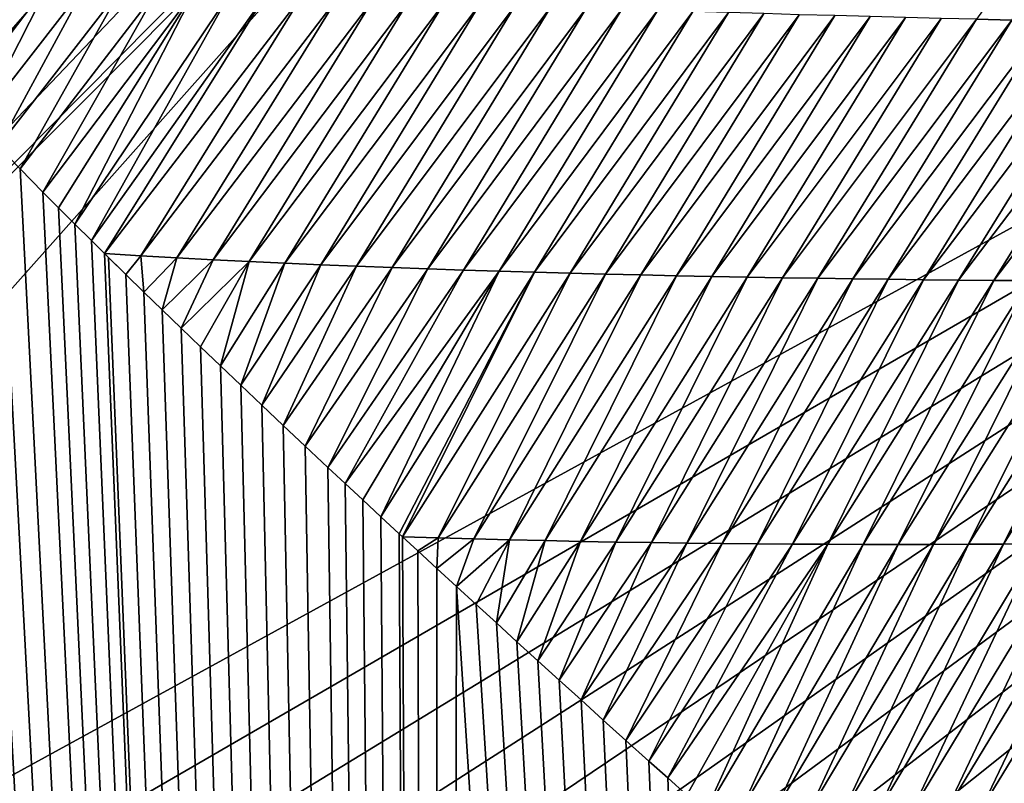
# Model space of a CAD drawing. Header units: metres. Extents: x -92 to 264, y -100 to 50.
# Tile 233 of 656: x 3.05 to 7.67, y -27.14 to -23.57. Entities that reach past the tile are written whole.
import ezdxf

# ---------------------------------------------------------------- set-up
doc = ezdxf.new("R2010")
doc.units = ezdxf.units.M
doc.layers.add('solid_21062050_01', color=7, linetype='CONTINUOUS')

msp = doc.modelspace()

# ---------------------------------------------------------------- linework, layer by layer
at = {"layer": 'solid_21062050_01'}
for points in [[(17.425756, -19.212572, -26.4), (0, -29.300514, -26.4), (-0.942127, -29.273586, -26.4)], [(7.471865, -19.816673, -26.4), (17.425756, -19.212572, -26.4), (-0.942127, -29.273586, -26.4)], [(17.425756, -19.212572, -26.4), (0.942127, -29.273586, -26.4), (0, -29.300514, -26.4)], [(17.425756, -19.212572, -26.4), (1.880999, -29.19293, -26.4), (0.942127, -29.273586, -26.4)], [(17.425756, -19.212572, -26.4), (2.814027, -29.058788, -26.4), (1.880999, -29.19293, -26.4)], [(17.425756, -19.212572, -26.4), (3.737971, -28.871531, -26.4), (2.814027, -29.058788, -26.4)], [(17.425756, -19.212572, -26.4), (4.648945, -28.632055, -26.4), (3.737971, -28.871531, -26.4)], [(17.425756, -19.212572, -26.4), (5.544728, -28.341003, -26.4), (4.648945, -28.632055, -26.4)], [(17.425756, -19.212572, -26.4), (6.423048, -27.999062, -26.4), (5.544728, -28.341003, -26.4)], [(17.425756, -19.212572, -26.4), (7.280735, -27.607321, -26.4), (6.423048, -27.999062, -26.4)], [(17.425756, -19.212572, -26.4), (8.114668, -27.167276, -26.4), (7.280735, -27.607321, -26.4)], [(7.471865, -19.816673, -26.4), (-0.942127, -29.273586, -26.4), (-1.880999, -29.19293, -26.4)], [(6.533697, -20.697664, -26.4), (7.471865, -19.816673, -26.4), (-1.880999, -29.19293, -26.4)], [(5.492177, -21.454369, -26.4), (6.533697, -20.697664, -26.4), (-1.880999, -29.19293, -26.4)], [(4.364129, -22.074524, -26.4), (5.492177, -21.454369, -26.4), (-1.880999, -29.19293, -26.4)], [(4.364129, -22.074524, -26.4), (-1.880999, -29.19293, -26.4), (-2.814027, -29.058788, -26.4)], [(3.167556, -22.548279, -26.4), (4.364129, -22.074524, -26.4), (-2.814027, -29.058788, -26.4)], [(7.537903, -23.563448, 19.970541), (7.703796, -23.567347, 19.956907), (8.376879, -22.395201, 20.297062)], [(1.92064, -22.868427, -26.4), (3.167556, -22.548279, -26.4), (-2.814027, -29.058788, -26.4)], [(3.028134, -23.370897, 20.336939), (2.762257, -23.957424, 20.3507), (3.198304, -23.384949, 20.322891)], [(3.198304, -23.384949, 20.322891), (2.762257, -23.957424, 20.3507), (2.856255, -24.056698, 20.340071)], [(3.198304, -23.384949, 20.322891), (2.856255, -24.056698, 20.340071), (3.367752, -23.397654, 20.308973)], [(3.367752, -23.397654, 20.308973), (2.856255, -24.056698, 20.340071), (2.954439, -24.158958, 20.328583)], [(3.367752, -23.397654, 20.308973), (2.954439, -24.158958, 20.328583), (3.536634, -23.409267, 20.295164)], [(3.536634, -23.409267, 20.295164), (2.954439, -24.158958, 20.328583), (3.056816, -24.26421, 20.316183)], [(3.536634, -23.409267, 20.295164), (3.056816, -24.26421, 20.316183), (3.705065, -23.419979, 20.281439)], [(3.705065, -23.419979, 20.281439), (3.056816, -24.26421, 20.316183), (3.163632, -24.372744, 20.30279)], [(3.705065, -23.419979, 20.281439), (3.163632, -24.372744, 20.30279), (3.873134, -23.429939, 20.267784)], [(3.873134, -23.429939, 20.267784), (3.163632, -24.372744, 20.30279), (3.237249, -24.446869, 20.293287)], [(3.873134, -23.429939, 20.267784), (3.237249, -24.446869, 20.293287), (3.312871, -24.52249, 20.283295)], [(3.873134, -23.429939, 20.267784), (3.312871, -24.52249, 20.283295), (4.040908, -23.43926, 20.254185)], [(4.040908, -23.43926, 20.254185), (3.312871, -24.52249, 20.283295), (3.39061, -24.59972, 20.272778)], [(4.040908, -23.43926, 20.254185), (3.39061, -24.59972, 20.272778), (4.208442, -23.448032, 20.240629)], [(4.208442, -23.448032, 20.240629), (3.39061, -24.59972, 20.272778), (3.451978, -24.660358, 20.264299)], [(4.208442, -23.448032, 20.240629), (3.451978, -24.660358, 20.264299), (4.375775, -23.456327, 20.227108)], [(3.622217, -24.670958, 20.240572), (4.375775, -23.456327, 20.227108), (3.451978, -24.660358, 20.264299)], [(3.622217, -24.670958, 20.240572), (4.542941, -23.464201, 20.213612), (4.375775, -23.456327, 20.227108)], [(3.622217, -24.670958, 20.240572), (3.791708, -24.680632, 20.216961), (4.542941, -23.464201, 20.213612)], [(3.791708, -24.680632, 20.216961), (4.709965, -23.471701, 20.200134), (4.542941, -23.464201, 20.213612)], [(3.791708, -24.680632, 20.216961), (3.960706, -24.689619, 20.19343), (4.709965, -23.471701, 20.200134)], [(3.960706, -24.689619, 20.19343), (4.876867, -23.478865, 20.186672), (4.709965, -23.471701, 20.200134)], [(3.960706, -24.689619, 20.19343), (4.129275, -24.69799, 20.169968), (4.876867, -23.478865, 20.186672)], [(4.129275, -24.69799, 20.169968), (5.043664, -23.485723, 20.173216), (4.876867, -23.478865, 20.186672)], [(4.129275, -24.69799, 20.169968), (4.297468, -24.705805, 20.146563), (5.043664, -23.485723, 20.173216)], [(4.297468, -24.705805, 20.146563), (5.21037, -23.492308, 20.159765), (5.043664, -23.485723, 20.173216)], [(4.297468, -24.705805, 20.146563), (4.46533, -24.713108, 20.123207), (5.21037, -23.492308, 20.159765)], [(4.46533, -24.713108, 20.123207), (5.376993, -23.498634, 20.146317), (5.21037, -23.492308, 20.159765)], [(4.46533, -24.713108, 20.123207), (4.632898, -24.719942, 20.099895), (5.376993, -23.498634, 20.146317)], [(4.632898, -24.719942, 20.099895), (5.543543, -23.504726, 20.132864), (5.376993, -23.498634, 20.146317)], [(4.632898, -24.719942, 20.099895), (4.800203, -24.726345, 20.07662), (5.543543, -23.504726, 20.132864)], [(4.800203, -24.726345, 20.07662), (5.710027, -23.510597, 20.119406), (5.543543, -23.504726, 20.132864)], [(4.800203, -24.726345, 20.07662), (4.967271, -24.732342, 20.053377), (5.710027, -23.510597, 20.119406)], [(4.967271, -24.732342, 20.053377), (5.87645, -23.51626, 20.10594), (5.710027, -23.510597, 20.119406)], [(4.967271, -24.732342, 20.053377), (5.134124, -24.737961, 20.030161), (5.87645, -23.51626, 20.10594)], [(5.134124, -24.737961, 20.030161), (6.042815, -23.521729, 20.092464), (5.87645, -23.51626, 20.10594)], [(5.134124, -24.737961, 20.030161), (5.300782, -24.743221, 20.006968), (6.042815, -23.521729, 20.092464)], [(5.300782, -24.743221, 20.006968), (6.209126, -23.527012, 20.078979), (6.042815, -23.521729, 20.092464)], [(5.300782, -24.743221, 20.006968), (5.467259, -24.748142, 19.983793), (6.209126, -23.527012, 20.078979)], [(5.467259, -24.748142, 19.983793), (6.375388, -23.532118, 20.065479), (6.209126, -23.527012, 20.078979)], [(5.467259, -24.748142, 19.983793), (5.63357, -24.752741, 19.960636), (6.375388, -23.532118, 20.065479)], [(5.63357, -24.752741, 19.960636), (6.5416, -23.537056, 20.051968), (6.375388, -23.532118, 20.065479)], [(5.63357, -24.752741, 19.960636), (5.799726, -24.75703, 19.937492), (6.5416, -23.537056, 20.051968)], [(5.799726, -24.75703, 19.937492), (6.707764, -23.541832, 20.038439), (6.5416, -23.537056, 20.051968)], [(5.799726, -24.75703, 19.937492), (5.965736, -24.761023, 19.914362), (6.707764, -23.541832, 20.038439)], [(5.965736, -24.761023, 19.914362), (6.873883, -23.54645, 20.024895), (6.707764, -23.541832, 20.038439)], [(5.965736, -24.761023, 19.914362), (6.131611, -24.76473, 19.891241), (6.873883, -23.54645, 20.024895)], [(6.131611, -24.76473, 19.891241), (7.039955, -23.550917, 20.011333), (6.873883, -23.54645, 20.024895)], [(6.131611, -24.76473, 19.891241), (6.297356, -24.76816, 19.86813), (7.039955, -23.550917, 20.011333)], [(6.297356, -24.76816, 19.86813), (7.205983, -23.555235, 19.997755), (7.039955, -23.550917, 20.011333)], [(6.297356, -24.76816, 19.86813), (6.462978, -24.77132, 19.845026), (7.205983, -23.555235, 19.997755)], [(6.462978, -24.77132, 19.845026), (7.371966, -23.559412, 19.984158), (7.205983, -23.555235, 19.997755)], [(6.462978, -24.77132, 19.845026), (6.628483, -24.774221, 19.821928), (7.371966, -23.559412, 19.984158)], [(6.628483, -24.774221, 19.821928), (7.537903, -23.563448, 19.970541), (7.371966, -23.559412, 19.984158)], [(6.628483, -24.774221, 19.821928), (6.793874, -24.776865, 19.798836), (7.537903, -23.563448, 19.970541)], [(6.793874, -24.776865, 19.798836), (7.703796, -23.567347, 19.956907), (7.537903, -23.563448, 19.970541)], [(6.793874, -24.776865, 19.798836), (6.959157, -24.779261, 19.775749), (7.703796, -23.567347, 19.956907)], [(6.959157, -24.779261, 19.775749), (7.869643, -23.57111, 19.943253), (7.703796, -23.567347, 19.956907)], [(6.959157, -24.779261, 19.775749), (7.124333, -24.781412, 19.752666), (7.869643, -23.57111, 19.943253)], [(7.124333, -24.781412, 19.752666), (8.035444, -23.574741, 19.929579), (7.869643, -23.57111, 19.943253)], [(7.124333, -24.781412, 19.752666), (7.289406, -24.783323, 19.729588), (8.035444, -23.574741, 19.929579)], [(7.289406, -24.783323, 19.729588), (8.2012, -23.578245, 19.915886), (8.035444, -23.574741, 19.929579)], [(7.289406, -24.783323, 19.729588), (7.454379, -24.784998, 19.706512), (8.2012, -23.578245, 19.915886)], [(7.454379, -24.784998, 19.706512), (8.366907, -23.581617, 19.902172), (8.2012, -23.578245, 19.915886)], [(7.454379, -24.784998, 19.706512), (7.619252, -24.78644, 19.683441), (8.366907, -23.581617, 19.902172)], [(7.619252, -24.78644, 19.683441), (8.532566, -23.584866, 19.888439), (8.366907, -23.581617, 19.902172)], [(7.619252, -24.78644, 19.683441), (7.784029, -24.787653, 19.660374), (8.532566, -23.584866, 19.888439)], [(2.586435, -23.767273, 20.369617), (2.529191, -63, 20.375505), (5.032434, -63, 19.992023)], [(2.672366, -23.861013, 20.360529), (2.586435, -23.767273, 20.369617), (5.032434, -63, 19.992023)], [(2.762257, -23.957424, 20.3507), (2.672366, -23.861013, 20.360529), (5.032434, -63, 19.992023)], [(2.856255, -24.056698, 20.340071), (2.762257, -23.957424, 20.3507), (5.032434, -63, 19.992023)], [(2.954439, -24.158958, 20.328583), (2.856255, -24.056698, 20.340071), (5.032434, -63, 19.992023)], [(3.056816, -24.26421, 20.316183), (2.954439, -24.158958, 20.328583), (5.032434, -63, 19.992023)], [(3.163632, -24.372744, 20.30279), (3.056816, -24.26421, 20.316183), (5.032434, -63, 19.992023)], [(3.237249, -24.446869, 20.293287), (3.163632, -24.372744, 20.30279), (5.032434, -63, 19.992023)], [(3.312871, -24.52249, 20.283295), (3.237249, -24.446869, 20.293287), (5.032434, -63, 19.992023)], [(3.39061, -24.59972, 20.272778), (3.312871, -24.52249, 20.283295), (5.032434, -63, 19.992023)], [(3.451978, -24.660358, 20.264299), (3.39061, -24.59972, 20.272778), (5.032434, -63, 19.992023)], [(3.470426, -24.678535, 20.261721), (3.451978, -24.660358, 20.264299), (5.032434, -63, 19.992023)], [(3.552298, -24.758907, 20.250107), (3.451978, -24.660358, 20.264299), (3.470426, -24.678535, 20.261721)], [(3.622217, -24.670958, 20.240572), (3.451978, -24.660358, 20.264299), (3.552298, -24.758907, 20.250107)], [(3.552298, -24.758907, 20.250107), (3.470426, -24.678535, 20.261721), (5.032434, -63, 19.992023)], [(3.622217, -24.670958, 20.240572), (3.552298, -24.758907, 20.250107), (3.63636, -24.840969, 20.237894)], [(3.622217, -24.670958, 20.240572), (3.63636, -24.840969, 20.237894), (3.791708, -24.680632, 20.216961)], [(3.791708, -24.680632, 20.216961), (3.63636, -24.840969, 20.237894), (3.722726, -24.924822, 20.225042)], [(3.791708, -24.680632, 20.216961), (3.722726, -24.924822, 20.225042), (3.960706, -24.689619, 20.19343)], [(3.960706, -24.689619, 20.19343), (3.722726, -24.924822, 20.225042), (3.811267, -25.010365, 20.211546)], [(3.960706, -24.689619, 20.19343), (3.811267, -25.010365, 20.211546), (4.129275, -24.69799, 20.169968)], [(4.129275, -24.69799, 20.169968), (3.811267, -25.010365, 20.211546), (3.902071, -25.097668, 20.197369)], [(4.129275, -24.69799, 20.169968), (3.902071, -25.097668, 20.197369), (3.9953, -25.186874, 20.182457)], [(4.129275, -24.69799, 20.169968), (3.9953, -25.186874, 20.182457), (4.297468, -24.705805, 20.146563)], [(4.297468, -24.705805, 20.146563), (3.9953, -25.186874, 20.182457), (4.091006, -25.278032, 20.166771)], [(4.297468, -24.705805, 20.146563), (4.091006, -25.278032, 20.166771), (4.46533, -24.713108, 20.123207)], [(4.46533, -24.713108, 20.123207), (4.091006, -25.278032, 20.166771), (4.189055, -25.371038, 20.150307)], [(4.46533, -24.713108, 20.123207), (4.189055, -25.371038, 20.150307), (4.632898, -24.719942, 20.099895)], [(4.632898, -24.719942, 20.099895), (4.189055, -25.371038, 20.150307), (4.289625, -25.466036, 20.133003)], [(4.632898, -24.719942, 20.099895), (4.289625, -25.466036, 20.133003), (4.800203, -24.726345, 20.07662)], [(4.800203, -24.726345, 20.07662), (4.289625, -25.466036, 20.133003), (4.392908, -25.563177, 20.11479)], [(4.800203, -24.726345, 20.07662), (4.392908, -25.563177, 20.11479), (4.967271, -24.732342, 20.053377)], [(3.63636, -24.840969, 20.237894), (3.552298, -24.758907, 20.250107), (5.032434, -63, 19.992023)], [(4.967271, -24.732342, 20.053377), (4.392908, -25.563177, 20.11479), (4.498802, -25.662397, 20.095654)], [(4.967271, -24.732342, 20.053377), (4.498802, -25.662397, 20.095654), (5.134124, -24.737961, 20.030161)], [(5.134124, -24.737961, 20.030161), (4.498802, -25.662397, 20.095654), (4.57992, -25.738167, 20.080677)], [(5.134124, -24.737961, 20.030161), (4.57992, -25.738167, 20.080677), (5.300782, -24.743221, 20.006968)], [(5.300782, -24.743221, 20.006968), (4.57992, -25.738167, 20.080677), (4.662602, -25.815178, 20.065125)], [(5.300782, -24.743221, 20.006968), (4.662602, -25.815178, 20.065125), (4.746945, -25.893499, 20.048964)], [(5.300782, -24.743221, 20.006968), (4.746945, -25.893499, 20.048964), (5.467259, -24.748142, 19.983793)], [(5.467259, -24.748142, 19.983793), (4.746945, -25.893499, 20.048964), (4.83299, -25.973167, 20.032166)], [(5.467259, -24.748142, 19.983793), (4.83299, -25.973167, 20.032166), (4.848822, -25.987806, 20.029041)], [(5.467259, -24.748142, 19.983793), (4.848822, -25.987806, 20.029041), (5.63357, -24.752741, 19.960636)], [(5.0161, -25.992994, 19.995958), (5.63357, -24.752741, 19.960636), (4.848822, -25.987806, 20.029041)], [(5.0161, -25.992994, 19.995958), (5.799726, -24.75703, 19.937492), (5.63357, -24.752741, 19.960636)], [(5.0161, -25.992994, 19.995958), (5.183022, -25.997629, 19.962929), (5.799726, -24.75703, 19.937492)], [(5.183022, -25.997629, 19.962929), (5.965736, -24.761023, 19.914362), (5.799726, -24.75703, 19.937492)], [(5.183022, -25.997629, 19.962929), (5.349715, -26.001842, 19.929924), (5.965736, -24.761023, 19.914362)], [(5.349715, -26.001842, 19.929924), (6.131611, -24.76473, 19.891241), (5.965736, -24.761023, 19.914362)], [(5.349715, -26.001842, 19.929924), (5.516193, -26.005646, 19.896946), (6.131611, -24.76473, 19.891241)], [(5.516193, -26.005646, 19.896946), (6.297356, -24.76816, 19.86813), (6.131611, -24.76473, 19.891241)], [(5.516193, -26.005646, 19.896946), (5.682467, -26.009052, 19.863989), (6.297356, -24.76816, 19.86813)], [(5.682467, -26.009052, 19.863989), (6.462978, -24.77132, 19.845026), (6.297356, -24.76816, 19.86813)], [(5.682467, -26.009052, 19.863989), (5.84855, -26.012074, 19.831055), (6.462978, -24.77132, 19.845026)], [(5.84855, -26.012074, 19.831055), (6.628483, -24.774221, 19.821928), (6.462978, -24.77132, 19.845026)], [(5.84855, -26.012074, 19.831055), (6.01445, -26.014717, 19.79814), (6.628483, -24.774221, 19.821928)], [(6.01445, -26.014717, 19.79814), (6.793874, -24.776865, 19.798836), (6.628483, -24.774221, 19.821928)], [(6.01445, -26.014717, 19.79814), (6.180175, -26.016996, 19.765242), (6.793874, -24.776865, 19.798836)], [(6.180175, -26.016996, 19.765242), (6.959157, -24.779261, 19.775749), (6.793874, -24.776865, 19.798836)], [(6.180175, -26.016996, 19.765242), (6.345734, -26.018915, 19.732363), (6.959157, -24.779261, 19.775749)], [(6.345734, -26.018915, 19.732363), (7.124333, -24.781412, 19.752666), (6.959157, -24.779261, 19.775749)], [(6.345734, -26.018915, 19.732363), (6.511131, -26.020481, 19.699501), (7.124333, -24.781412, 19.752666)], [(6.511131, -26.020481, 19.699501), (7.289406, -24.783323, 19.729588), (7.124333, -24.781412, 19.752666)], [(6.511131, -26.020481, 19.699501), (6.676372, -26.0217, 19.666656), (7.289406, -24.783323, 19.729588)], [(6.676372, -26.0217, 19.666656), (7.454379, -24.784998, 19.706512), (7.289406, -24.783323, 19.729588)], [(6.676372, -26.0217, 19.666656), (6.841462, -26.022577, 19.633827), (7.454379, -24.784998, 19.706512)], [(6.841462, -26.022577, 19.633827), (7.619252, -24.78644, 19.683441), (7.454379, -24.784998, 19.706512)], [(6.841462, -26.022577, 19.633827), (7.006405, -26.023119, 19.601015), (7.619252, -24.78644, 19.683441)], [(7.006405, -26.023119, 19.601015), (7.784029, -24.787653, 19.660374), (7.619252, -24.78644, 19.683441)], [(7.006405, -26.023119, 19.601015), (7.171205, -26.023327, 19.56822), (7.784029, -24.787653, 19.660374)], [(7.171205, -26.023327, 19.56822), (7.948709, -24.788639, 19.637308), (7.784029, -24.787653, 19.660374)], [(7.171205, -26.023327, 19.56822), (7.335864, -26.023207, 19.535442), (7.948709, -24.788639, 19.637308)], [(7.335864, -26.023207, 19.535442), (8.113295, -24.789402, 19.614248), (7.948709, -24.788639, 19.637308)], [(7.335864, -26.023207, 19.535442), (7.500385, -26.022762, 19.502682), (8.113295, -24.789402, 19.614248)], [(7.500385, -26.022762, 19.502682), (8.277786, -24.789942, 19.591192), (8.113295, -24.789402, 19.614248)], [(7.500385, -26.022762, 19.502682), (7.664771, -26.021994, 19.469938), (8.277786, -24.789942, 19.591192)], [(7.664771, -26.021994, 19.469938), (8.442183, -24.790262, 19.568142), (8.277786, -24.789942, 19.591192)], [(7.664771, -26.021994, 19.469938), (7.829022, -26.020906, 19.437214), (8.442183, -24.790262, 19.568142)], [(3.722726, -24.924822, 20.225042), (3.63636, -24.840969, 20.237894), (5.032434, -63, 19.992023)], [(3.811267, -25.010365, 20.211546), (3.722726, -24.924822, 20.225042), (5.032434, -63, 19.992023)], [(3.902071, -25.097668, 20.197369), (3.811267, -25.010365, 20.211546), (5.032434, -63, 19.992023)], [(3.9953, -25.186874, 20.182457), (3.902071, -25.097668, 20.197369), (5.032434, -63, 19.992023)], [(4.091006, -25.278032, 20.166771), (3.9953, -25.186874, 20.182457), (5.032434, -63, 19.992023)], [(4.189055, -25.371038, 20.150307), (4.091006, -25.278032, 20.166771), (5.032434, -63, 19.992023)], [(4.289625, -25.466036, 20.133003), (4.189055, -25.371038, 20.150307), (5.032434, -63, 19.992023)], [(4.392908, -25.563177, 20.11479), (4.289625, -25.466036, 20.133003), (5.032434, -63, 19.992023)], [(4.498802, -25.662397, 20.095654), (4.392908, -25.563177, 20.11479), (5.032434, -63, 19.992023)], [(4.57992, -25.738167, 20.080677), (4.498802, -25.662397, 20.095654), (5.032434, -63, 19.992023)], [(4.662602, -25.815178, 20.065125), (4.57992, -25.738167, 20.080677), (5.032434, -63, 19.992023)], [(4.746945, -25.893499, 20.048964), (4.662602, -25.815178, 20.065125), (5.032434, -63, 19.992023)], [(4.83299, -25.973167, 20.032166), (4.746945, -25.893499, 20.048964), (5.032434, -63, 19.992023)], [(4.848822, -25.987806, 20.029041), (4.83299, -25.973167, 20.032166), (5.032434, -63, 19.992023)], [(4.920574, -26.054071, 20.014746), (4.848822, -25.987806, 20.029041), (5.032434, -63, 19.992023)], [(5.0161, -25.992994, 19.995958), (4.848822, -25.987806, 20.029041), (4.920574, -26.054071, 20.014746)], [(5.0161, -25.992994, 19.995958), (4.920574, -26.054071, 20.014746), (5.009782, -26.136272, 19.996668)], [(5.0161, -25.992994, 19.995958), (5.009782, -26.136272, 19.996668), (5.183022, -25.997629, 19.962929)], [(5.183022, -25.997629, 19.962929), (5.009782, -26.136272, 19.996668), (5.100728, -26.219849, 19.97789)], [(5.183022, -25.997629, 19.962929), (5.100728, -26.219849, 19.97789), (5.349715, -26.001842, 19.929924)], [(5.349715, -26.001842, 19.929924), (5.100728, -26.219849, 19.97789), (5.193527, -26.304876, 19.958366)], [(5.349715, -26.001842, 19.929924), (5.193527, -26.304876, 19.958366), (5.288185, -26.391371, 19.938072)], [(5.349715, -26.001842, 19.929924), (5.288185, -26.391371, 19.938072), (5.516193, -26.005646, 19.896946)], [(5.516193, -26.005646, 19.896946), (5.288185, -26.391371, 19.938072), (5.384532, -26.479223, 19.917021)], [(5.516193, -26.005646, 19.896946), (5.384532, -26.479223, 19.917021), (5.682467, -26.009052, 19.863989)], [(5.682467, -26.009052, 19.863989), (5.384532, -26.479223, 19.917021), (5.482687, -26.568514, 19.895164)], [(5.682467, -26.009052, 19.863989), (5.482687, -26.568514, 19.895164), (5.84855, -26.012074, 19.831055)], [(5.84855, -26.012074, 19.831055), (5.482687, -26.568514, 19.895164), (5.582788, -26.659325, 19.872448)], [(5.84855, -26.012074, 19.831055), (5.582788, -26.659325, 19.872448), (6.01445, -26.014717, 19.79814)], [(6.01445, -26.014717, 19.79814), (5.582788, -26.659325, 19.872448), (5.684971, -26.751743, 19.848812)], [(6.01445, -26.014717, 19.79814), (5.684971, -26.751743, 19.848812), (6.180175, -26.016996, 19.765242)], [(6.180175, -26.016996, 19.765242), (5.684971, -26.751743, 19.848812), (5.789186, -26.845753, 19.824242)], [(6.180175, -26.016996, 19.765242), (5.789186, -26.845753, 19.824242), (6.345734, -26.018915, 19.732363)], [(6.345734, -26.018915, 19.732363), (5.789186, -26.845753, 19.824242), (5.895273, -26.941257, 19.798744)], [(6.345734, -26.018915, 19.732363), (5.895273, -26.941257, 19.798744), (6.511131, -26.020481, 19.699501)], [(6.511131, -26.020481, 19.699501), (5.895273, -26.941257, 19.798744), (6.003388, -27.038355, 19.772253)], [(6.511131, -26.020481, 19.699501), (6.003388, -27.038355, 19.772253), (6.676372, -26.0217, 19.666656)], [(7.235734, -27.273508, 19.45413), (7.993141, -26.019501, 19.404509), (7.829022, -26.020906, 19.437214)], [(7.235734, -27.273508, 19.45413), (7.396344, -27.27179, 19.412371), (7.993141, -26.019501, 19.404509)], [(7.396344, -27.27179, 19.412371), (8.157128, -26.01778, 19.371824), (7.993141, -26.019501, 19.404509)], [(7.396344, -27.27179, 19.412371), (7.556792, -27.269672, 19.370636), (8.157128, -26.01778, 19.371824)], [(7.556792, -27.269672, 19.370636), (8.320986, -26.015747, 19.339161), (8.157128, -26.01778, 19.371824)], [(7.556792, -27.269672, 19.370636), (7.717083, -27.26716, 19.328926), (8.320986, -26.015747, 19.339161)], [(5.009782, -26.136272, 19.996668), (4.920574, -26.054071, 20.014746), (5.032434, -63, 19.992023)], [(6.676372, -26.0217, 19.666656), (6.003388, -27.038355, 19.772253), (6.091453, -27.117239, 19.750299)], [(6.676372, -26.0217, 19.666656), (6.091453, -27.117239, 19.750299), (6.841462, -26.022577, 19.633827)], [(6.841462, -26.022577, 19.633827), (6.091453, -27.117239, 19.750299), (6.181004, -27.19725, 19.727625)], [(6.841462, -26.022577, 19.633827), (6.181004, -27.19725, 19.727625), (6.268562, -27.27528, 19.705116)], [(6.841462, -26.022577, 19.633827), (6.268562, -27.27528, 19.705116), (7.006405, -26.023119, 19.601015)], [(6.430202, -27.276049, 19.663233), (7.006405, -26.023119, 19.601015), (6.268562, -27.27528, 19.705116)], [(6.430202, -27.276049, 19.663233), (7.171205, -26.023327, 19.56822), (7.006405, -26.023119, 19.601015)], [(6.430202, -27.276049, 19.663233), (6.591649, -27.27636, 19.621374), (7.171205, -26.023327, 19.56822)], [(6.591649, -27.27636, 19.621374), (7.335864, -26.023207, 19.535442), (7.171205, -26.023327, 19.56822)], [(6.591649, -27.27636, 19.621374), (6.752923, -27.276257, 19.579533), (7.335864, -26.023207, 19.535442)], [(6.752923, -27.276257, 19.579533), (7.500385, -26.022762, 19.502682), (7.335864, -26.023207, 19.535442)], [(6.752923, -27.276257, 19.579533), (6.914027, -27.275745, 19.53771), (7.500385, -26.022762, 19.502682)], [(6.914027, -27.275745, 19.53771), (7.664771, -26.021994, 19.469938), (7.500385, -26.022762, 19.502682)], [(6.914027, -27.275745, 19.53771), (7.074963, -27.274828, 19.495909), (7.664771, -26.021994, 19.469938)], [(7.074963, -27.274828, 19.495909), (7.829022, -26.020906, 19.437214), (7.664771, -26.021994, 19.469938)], [(7.074963, -27.274828, 19.495909), (7.235734, -27.273508, 19.45413), (7.829022, -26.020906, 19.437214)], [(5.100728, -26.219849, 19.97789), (5.009782, -26.136272, 19.996668), (5.032434, -63, 19.992023)], [(5.100728, -26.219849, 19.97789), (5.032434, -63, 19.992023), (7.484039, -63, 19.357264)], [(5.193527, -26.304876, 19.958366), (5.100728, -26.219849, 19.97789), (7.484039, -63, 19.357264)], [(5.288185, -26.391371, 19.938072), (5.193527, -26.304876, 19.958366), (7.484039, -63, 19.357264)], [(5.384532, -26.479223, 19.917021), (5.288185, -26.391371, 19.938072), (7.484039, -63, 19.357264)], [(5.482687, -26.568514, 19.895164), (5.384532, -26.479223, 19.917021), (7.484039, -63, 19.357264)], [(5.582788, -26.659325, 19.872448), (5.482687, -26.568514, 19.895164), (7.484039, -63, 19.357264)], [(5.684971, -26.751743, 19.848812), (5.582788, -26.659325, 19.872448), (7.484039, -63, 19.357264)], [(5.789186, -26.845753, 19.824242), (5.684971, -26.751743, 19.848812), (7.484039, -63, 19.357264)], [(5.895273, -26.941257, 19.798744), (5.789186, -26.845753, 19.824242), (7.484039, -63, 19.357264)], [(6.003388, -27.038355, 19.772253), (5.895273, -26.941257, 19.798744), (7.484039, -63, 19.357264)], [(6.091453, -27.117239, 19.750299), (6.003388, -27.038355, 19.772253), (7.484039, -63, 19.357264)], [(6.181004, -27.19725, 19.727625), (6.091453, -27.117239, 19.750299), (7.484039, -63, 19.357264)]]:
    msp.add_3dface(points, dxfattribs=at)

doc.saveas('drawing.dxf')
